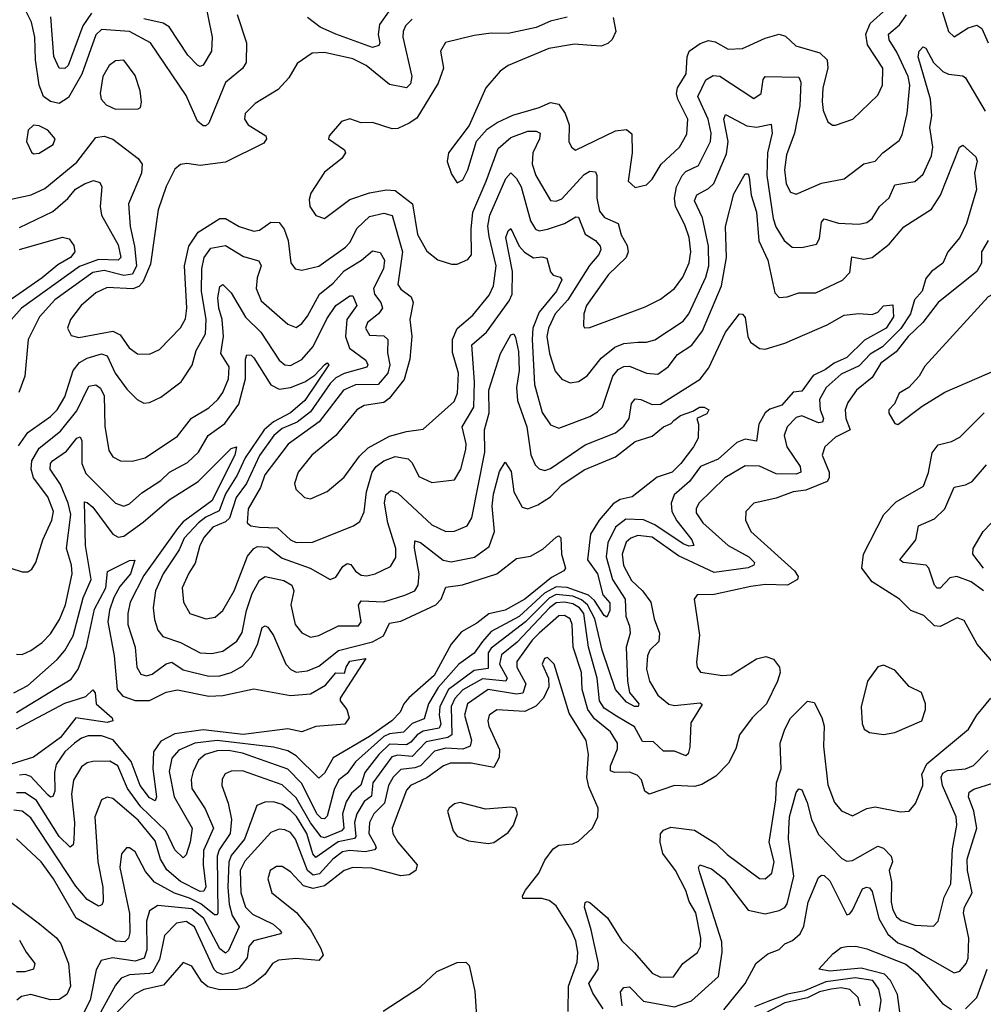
# Model space of a CAD drawing. Extents: x 1552294 to 1694791, y 811929 to 917222.
# Tile 266 of 643: x 1580386 to 1583798, y 898661 to 902147. Entities that reach past the tile are written whole.
import ezdxf

# ---------------------------------------------------------------- set-up
doc = ezdxf.new("R2010")
doc.units = 0

msp = doc.modelspace()

# ---------------------------------------------------------------- linework, layer by layer
at = {"layer": '0CON10XD'}
for points in [[(1581036.7, 902236.7), (1581067.5, 902085), (1581065.3, 902035), (1581035, 901985.6), (1581025, 901981.4), (1581015.5, 901985.5), (1580981.5, 902021.5), (1580915, 902121.5), (1580894.3, 902134.3), (1580825, 902150.1)], [(1581155.6, 902165), (1581188.8, 902065), (1581187.3, 901995), (1581175, 901973.3), (1581115, 901923.8), (1581055, 901780.8), (1581045, 901770.6), (1581035, 901770.5), (1581015, 901786.9), (1580975, 901878.5), (1580848.9, 902065), (1580775, 902104.4), (1580675, 902112.2), (1580655, 902093.5), (1580606.3, 901953.7), (1580558.9, 901871.1), (1580525, 901850.2), (1580495, 901856.8), (1580470, 901875), (1580454.8, 901914.8), (1580442.2, 902005), (1580439.7, 902085), (1580428, 902138), (1580407.7, 902177.7)], [(1580640.1, 902169.9), (1580609.7, 902125), (1580556.8, 901985), (1580545, 901973.8), (1580525, 901974.5), (1580506.9, 902016.9), (1580496.3, 902156.3)], [(1581692.1, 902175), (1581660.1, 902129.9), (1581655, 902094.3), (1581661.2, 902065), (1581657.7, 902055), (1581635, 902048.4), (1581505, 902096), (1581449.8, 902119.8), (1581405.3, 902155)], [(1582487.7, 902155), (1582496.2, 902105), (1582483.9, 902076.1), (1582468, 902062), (1582445, 902053.2), (1582394, 902056), (1582349.9, 902060.1), (1582259.2, 902045), (1582115.8, 901985), (1582086.7, 901965), (1582036.9, 901905), (1581977.4, 901772.6), (1581904.3, 901675), (1581900, 901645), (1581915, 901600), (1581935, 901568.8), (1581955, 901579.2), (1581972.5, 901615), (1582003.1, 901716.9), (1582041.3, 901758.7), (1582077, 901783), (1582131.8, 901808.2), (1582225, 901835.3), (1582265, 901853.4), (1582295, 901847.1), (1582317.7, 901815), (1582331.1, 901775), (1582330.6, 901715), (1582340, 901695), (1582354.5, 901684.5), (1582495, 901753.6), (1582535, 901757.9), (1582553, 901743), (1582554.6, 901675), (1582540, 901575), (1582565, 901553.1), (1582605, 901561.9), (1582625, 901581.9), (1582657.7, 901635), (1582722, 901695), (1582748.6, 901741.4), (1582751.9, 901795), (1582716.3, 901865), (1582712, 901885), (1582715.2, 901905), (1582746, 901955), (1582749.5, 902015), (1582756.5, 902035), (1582795, 902062.6), (1582825, 902073.1), (1582848.8, 902068.8), (1582895, 902042.4), (1582945, 902044.5), (1583025, 902081.2), (1583075, 902095.3), (1583098.1, 902088.1), (1583134.1, 902054.1), (1583219.2, 902029.2), (1583244.6, 902005), (1583247.4, 901975), (1583230, 901905), (1583227.3, 901857.3), (1583230.4, 901825), (1583247.5, 901785), (1583263.5, 901773.5), (1583275, 901773.3), (1583335.9, 901794.1), (1583425, 901879.4), (1583441.5, 901915), (1583441.8, 901975), (1583388, 902058), (1583381.7, 902095), (1583397.3, 902132.7), (1583454.7, 902185)], [(1582600.6, 901130.6), (1582655, 901157.3), (1582705, 901195.3), (1582733.9, 901235), (1582755.9, 901285.9), (1582762.2, 901325), (1582756.7, 901375), (1582740.8, 901420.8), (1582707.6, 901485), (1582704.9, 901515), (1582711.7, 901555), (1582731.3, 901595), (1582745, 901609.6), (1582789.7, 901630.3), (1582832.1, 901715), (1582833.9, 901745), (1582823.7, 901795), (1582786.6, 901875), (1582816, 901934), (1582840.9, 901949.1), (1582865, 901946.5), (1582985, 901867.1), (1583010.9, 901885), (1583018, 901935), (1583025, 901945.4), (1583145, 901942.9), (1583151.5, 901925), (1583147.8, 901842.2), (1583129.1, 901745), (1583101.2, 901668.8), (1583093.7, 901615), (1583100, 901565), (1583115, 901536.4), (1583135, 901528.5), (1583225, 901568), (1583305, 901583.1), (1583375, 901636.5), (1583415, 901645.7), (1583442.5, 901675), (1583500.5, 901719.5), (1583510.6, 901739.4), (1583528.5, 901815), (1583538.4, 901915), (1583532.3, 901945), (1583492, 902032), (1583465.2, 902075), (1583462.5, 902095), (1583501.6, 902128.4), (1583525.8, 902164.2)], [(1583646, 902196), (1583675.3, 902105.3), (1583695, 902085.5), (1583745, 902118.1), (1583775, 902126.9), (1583792.5, 902115), (1583814.7, 902065)], [(1581775, 902148.1), (1581752.4, 902125), (1581743.2, 902105), (1581743, 902085), (1581774.6, 901945), (1581770, 901920), (1581755, 901905.5), (1581695, 901916.9), (1581612.7, 901985), (1581565, 902008.5), (1581465, 902030.6), (1581421.5, 902028.5), (1581368.2, 901991.8), (1581338.8, 901941.2), (1581300.9, 901899.1), (1581220.1, 901849.9), (1581183.6, 901815), (1581181.5, 901795), (1581194.5, 901775), (1581257.8, 901735), (1581260, 901725), (1581250.7, 901709.3), (1581115, 901642.1), (1581025, 901630.6), (1580977.4, 901637.4), (1580955, 901634.4), (1580935, 901617.5), (1580905, 901555.6), (1580876.4, 901473.6), (1580848.4, 901281.6), (1580822.2, 901217.8), (1580808, 901202), (1580786.2, 901193.8), (1580695, 901198.4), (1580655, 901179.5), (1580603.2, 901135), (1580565.5, 901085), (1580554.5, 901055), (1580568.2, 901028.2), (1580595, 901021.8), (1580715, 901044.4), (1580741.4, 901031.4), (1580772.9, 900985), (1580803.2, 900963.2), (1580845, 900962.5), (1580881.2, 900978.8), (1580955, 901055.5), (1580972.7, 901087.3), (1580977.9, 901125), (1580969.5, 901275), (1580984.9, 901345.1), (1581017.4, 901395), (1581095, 901443), (1581115, 901442.9), (1581163.3, 901415), (1581215, 901398.2), (1581235, 901401.8), (1581275, 901430.3), (1581305, 901428.1), (1581322.2, 901405), (1581336.5, 901365), (1581345.4, 901285.4), (1581361.2, 901265), (1581385, 901260), (1581445, 901273.7), (1581539.1, 901340.9), (1581555, 901358.2), (1581581.1, 901408.9), (1581625, 901449.4), (1581675, 901462.1), (1581705, 901453.2), (1581741.1, 901325), (1581725, 901208.8), (1581735, 901192.9), (1581771.5, 901165), (1581779.3, 901145), (1581767.6, 901085), (1581774.1, 901025), (1581766.7, 900945), (1581747.3, 900872.7), (1581694.5, 900805.5), (1581675, 900791.4), (1581605, 900780.3), (1581579.1, 900765), (1581505.5, 900675), (1581420, 900605), (1581371.5, 900545), (1581358.9, 900505), (1581363.1, 900485), (1581394.6, 900454.6), (1581415, 900450.6), (1581475, 900476.5), (1581535, 900526.5), (1581588.8, 900601.2), (1581619.5, 900630.5), (1581695, 900672.2), (1581755, 900689.1), (1581815, 900697.5), (1581924.8, 900795.2), (1581936.3, 900825), (1581939.3, 900895), (1581917.9, 900967.9), (1581917.8, 901015), (1581935, 901053.4), (1581989.8, 901100.2), (1582048.1, 901171.9), (1582064, 901205), (1582072.9, 901275), (1582048.6, 901378.6), (1582044, 901416), (1582050, 901455), (1582107.3, 901585), (1582125, 901604.6), (1582145, 901584.7), (1582161.9, 901555), (1582195, 901434.4), (1582212.1, 901405), (1582225, 901399.5), (1582254.7, 901404.7), (1582314.9, 901425.1), (1582355, 901449.1), (1582365, 901448.1), (1582387.8, 901387.8), (1582425.2, 901365.2), (1582440.8, 901345), (1582443.5, 901333.5), (1582436.8, 901315), (1582403, 901277), (1582327.1, 901155), (1582282.1, 901105), (1582258.6, 901055), (1582252.9, 901025), (1582262, 900965), (1582282.3, 900902.3), (1582305, 900874.6), (1582335, 900861.1), (1582365, 900865.9), (1582395, 900885.3), (1582445, 900948.7), (1582492.9, 900987.1), (1582525, 901000.4), (1582574.4, 901005.6)], [(1582324, 902156), (1582265, 902142), (1582215, 902119.6), (1582115, 902097.8), (1582055, 902098.8), (1581995, 902091.1), (1581893.6, 902066.4), (1581876.2, 902035), (1581886.2, 901975), (1581868.2, 901921.8), (1581792.5, 901797.5), (1581765, 901780.5), (1581725, 901761.6), (1581705, 901760), (1581635, 901782.9), (1581595, 901781.2), (1581555, 901796.2), (1581525, 901786.2), (1581481.2, 901735), (1581478.8, 901725), (1581535.8, 901685.8), (1581540, 901675), (1581526.7, 901655), (1581465, 901606.7), (1581417, 901533), (1581410.3, 901509.7), (1581413.1, 901485), (1581435, 901454), (1581465, 901442.5), (1581555, 901510.6), (1581625, 901533.2), (1581685, 901544.3), (1581715, 901542.2), (1581777.2, 901495), (1581795, 901385.8), (1581827.3, 901327.2), (1581866.7, 901296.7), (1581915, 901281.1), (1581935, 901281.1), (1581972.2, 901297.8), (1581985.2, 901314.7), (1581984, 901405), (1581990.8, 901465), (1582037.6, 901575), (1582079.7, 901690.3), (1582125, 901729.7), (1582185, 901752.2), (1582215, 901752.5), (1582228.9, 901745), (1582226.2, 901725), (1582202.7, 901675), (1582201, 901635), (1582213.3, 901595), (1582265, 901506.1), (1582285, 901503.8), (1582305, 901512.1), (1582385, 901598.3), (1582405, 901610.5), (1582425, 901608.6), (1582429.7, 901595), (1582429.7, 901515), (1582439.2, 901469.2), (1582456.4, 901446.4), (1582504.7, 901424.7), (1582515.8, 901385), (1582537, 901347), (1582540.2, 901325), (1582533.7, 901305), (1582470.3, 901245), (1582392.5, 901135), (1582382.9, 901105), (1582382.5, 901062.5), (1582385.9, 901055.9), (1582405, 901056.7), (1582600.6, 901130.6)], [(1582574.4, 901005.6), (1582605, 901004.7), (1582635, 901013.7), (1582735, 901079.7), (1582755.2, 901105), (1582815.1, 901234.9), (1582826, 901275), (1582824.9, 901345), (1582803.1, 901445), (1582774.8, 901505.2), (1582783.8, 901526.2), (1582825, 901548.6), (1582843.4, 901566.5), (1582888.5, 901671.5), (1582894.3, 901715.7), (1582879, 901795), (1582885, 901810.9), (1582960.8, 901770.8), (1582995, 901766.6), (1583046.3, 901776.3), (1583050.3, 901745), (1583034.1, 901675.9), (1583031.6, 901595), (1583053.4, 901443.4), (1583063.3, 901413.3), (1583092.7, 901365), (1583121.2, 901341.2), (1583155, 901340), (1583207.7, 901352.3), (1583217.5, 901372.5), (1583225, 901430), (1583235, 901442.1), (1583285, 901426.2), (1583357.5, 901422.5), (1583385, 901428.2), (1583405, 901442.5), (1583430.3, 901485), (1583465, 901516.1), (1583485, 901561.6), (1583555, 901574.1), (1583585, 901599.5), (1583614.8, 901665), (1583619, 901695), (1583609.1, 901765), (1583616.2, 901806.2), (1583611.1, 901865), (1583567.4, 902015), (1583570.8, 902035), (1583585, 902050.6), (1583595, 902045.6), (1583621.8, 901995), (1583655, 901963.6), (1583675, 901953.6), (1583725, 901947.9), (1583735, 901940.5), (1583805, 901822.3)], [(1580725, 901830.4), (1580805, 901831.2), (1580813.8, 901836.2), (1580817.5, 901855), (1580812.5, 901895), (1580795, 901949.2), (1580755, 902003.1), (1580725, 902001.5), (1580702.2, 901985), (1580680.4, 901945), (1580670.9, 901885), (1580674.4, 901865), (1580691.4, 901845), (1580725, 901830.4)], [(1580435, 901671.9), (1580455, 901674.4), (1580504.4, 901705), (1580511.5, 901725), (1580485.5, 901755), (1580455, 901771.4), (1580435, 901773.8), (1580416.1, 901755), (1580410, 901715), (1580427.2, 901677.2), (1580435, 901671.9)], [(1580355, 901511.5), (1580426.2, 901526.2), (1580475, 901549.4), (1580587.5, 901642.5), (1580655, 901729.4), (1580685, 901734.4), (1580715, 901724), (1580805.4, 901655), (1580820, 901635), (1580816.9, 901603.1), (1580771.6, 901495), (1580776.8, 901415), (1580792.2, 901345), (1580799.4, 901275), (1580784.7, 901245.3), (1580755, 901240.5), (1580685, 901259.3), (1580645, 901251.1), (1580510.4, 901155), (1580456.2, 901095), (1580415.8, 901015), (1580404.4, 900885), (1580383.1, 900826.9)], [(1580381.4, 900638.6), (1580415, 900685.3), (1580495, 900741.4), (1580518.4, 900765), (1580545, 900811.8), (1580575.6, 900905), (1580597.4, 900932.6), (1580625, 900948.2), (1580675, 900964.3), (1580695, 900957.1), (1580724.4, 900895), (1580765, 900839.1), (1580801.9, 900801.9), (1580825, 900788.9), (1580845, 900791.5), (1580885, 900810), (1580957.5, 900865), (1580996.4, 900923.6), (1581010.7, 900975), (1581043.7, 901035), (1581045.7, 901085), (1581029.7, 901185), (1581030.4, 901265), (1581038.5, 901305), (1581062.7, 901337.3), (1581115, 901347.8), (1581178.8, 901308.8), (1581232.9, 901292.9), (1581241.3, 901275), (1581227, 901233), (1581222.9, 901195), (1581241, 901151), (1581335, 901068.2), (1581365, 901057.1), (1581385, 901070.8), (1581405, 901096.8), (1581447.3, 901175), (1581496.1, 901213.9), (1581535, 901258), (1581596.6, 901295), (1581635, 901328), (1581662.4, 901322.4), (1581677.1, 901295), (1581674.1, 901265), (1581639, 901195), (1581641.6, 901175), (1581664, 901145), (1581670.7, 901125), (1581656.9, 901105), (1581616.9, 901075), (1581610, 901055), (1581625, 901030.3), (1581675, 901027.2), (1581689.7, 901015), (1581687.8, 900967.8), (1581696.8, 900925), (1581689.7, 900895), (1581655, 900854.9), (1581575, 900854.2), (1581532.5, 900835), (1581446.5, 900723.5), (1581336.3, 900643.7), (1581254.4, 900535), (1581239, 900491), (1581194.8, 900415), (1581191.5, 900365), (1581203.8, 900355), (1581235, 900349.5), (1581298.2, 900348.2), (1581345, 900305.8), (1581365, 900295.2), (1581422.9, 900297.1), (1581568, 900355), (1581590.1, 900369.9), (1581605.6, 900404.4), (1581613.5, 900475), (1581634.1, 900545), (1581648.6, 900565), (1581675, 900585.2), (1581715, 900600), (1581761.5, 900591.5), (1581775, 900577.5), (1581799.2, 900529.2), (1581845, 900507.9), (1581925, 900518.1), (1581948.1, 900555), (1581965.2, 900625), (1581966.8, 900645), (1581952.4, 900705), (1581993.5, 900775), (1581995.7, 900865), (1581986.6, 900995), (1582039.2, 901040.8), (1582119.2, 901150.8), (1582129.8, 901175), (1582130.5, 901255), (1582106.8, 901375), (1582115, 901398.9), (1582125, 901406.9), (1582154.3, 901345), (1582173.1, 901323.1), (1582205, 901303), (1582235, 901307.4), (1582252.4, 901302.4), (1582265, 901254.4), (1582275, 901242.5), (1582300, 901235), (1582305.3, 901225.3), (1582287, 901185), (1582225, 901111.1), (1582203.2, 901055), (1582199.9, 901015), (1582208.5, 900855), (1582235.5, 900755.5), (1582265, 900712.5), (1582295, 900700.6), (1582405, 900741.8), (1582432, 900758), (1582450, 900775), (1582486.7, 900885), (1582505, 900908.6), (1582525, 900919.3), (1582545, 900920.5), (1582605, 900895.8), (1582645, 900891.3), (1582682.2, 900917.8), (1582715, 900961.8), (1582765.6, 900994.4), (1582804, 901045), (1582870.7, 901205), (1582889.2, 901305), (1582884.8, 901415), (1582915, 901530.6), (1582955, 901600.6), (1582965, 901600.8), (1582968.9, 901588.9), (1582975.8, 901525.8), (1582995.1, 901465), (1583003.3, 901363.3), (1583034.8, 901295), (1583059.5, 901179.5), (1583075, 901163.1), (1583103.9, 901166.1), (1583145, 901180), (1583205, 901179.3), (1583299.5, 901225), (1583325, 901251.4), (1583332.3, 901307.7), (1583375, 901298.9), (1583405, 901305.3), (1583465, 901351.6), (1583516.7, 901413.3), (1583614, 901476), (1583646.2, 901525), (1583714.2, 901695.8), (1583725, 901702.9), (1583771.1, 901661.1), (1583776.1, 901646.1), (1583767.1, 901605), (1583773.5, 901545), (1583738.8, 901425), (1583715, 901376.1), (1583672.5, 901325), (1583655.3, 901284.7), (1583615, 901255.3), (1583595, 901230.9), (1583581.5, 901185), (1583554.9, 901155), (1583540, 901105), (1583506.1, 901053.9), (1583441.2, 900988.8), (1583397.8, 900962.2), (1583358.6, 900921.4), (1583295, 900892.2), (1583241, 900845), (1583218.4, 900801.6), (1583220.9, 900765), (1583232.3, 900735), (1583228.2, 900721.8), (1583215, 900720), (1583155, 900744.7), (1583135, 900737.8), (1583103.9, 900705), (1583093.4, 900675), (1583102.2, 900635), (1583149.7, 900565), (1583151.5, 900545), (1583135, 900537.8), (1583065, 900539.1), (1583005, 900566.5), (1582955, 900567.4), (1582882.9, 900525), (1582790.7, 900435), (1582780.8, 900415), (1582781, 900401), (1582804.8, 900365), (1582894.7, 900284.7), (1582967.3, 900245), (1582987.3, 900225), (1582985.5, 900215), (1582965, 900206.5), (1582845, 900189.2), (1582719.1, 900249.1), (1582625, 900315.1), (1582575, 900320), (1582549.4, 900310.6), (1582533.6, 900296.4), (1582519.5, 900255), (1582524.2, 900214.2), (1582551.7, 900161.7), (1582591.2, 900125), (1582620.4, 900085), (1582632.2, 900025), (1582651.4, 899975), (1582649.3, 899945), (1582616.9, 899915), (1582608.4, 899895), (1582605, 899847.5), (1582616.2, 899805), (1582645.7, 899755), (1582685, 899723.4), (1582705, 899718.7), (1582795, 899728.2), (1582802, 899722), (1582762.3, 899657.7), (1582758.3, 899571.7), (1582752.5, 899547.5), (1582745, 899540.5), (1582705, 899556.8), (1582665, 899557.5), (1582630.5, 899590.5), (1582591.5, 899591.5), (1582563, 899643), (1582499.1, 899680.9), (1582455, 899709.3), (1582438.4, 899735), (1582431, 899815), (1582399.7, 899925), (1582383, 900045), (1582367.9, 900065), (1582345, 900078.3), (1582315, 900085.1), (1582285, 900082.5), (1582262, 900065), (1582147.3, 899942.7), (1582092.4, 899897.6), (1582085.3, 899865), (1582111.5, 899815), (1582106.9, 899805), (1582025, 899813.1), (1581955, 899774.1), (1581926.7, 899743.3), (1581914, 899715), (1581915.5, 899614.5), (1581901.5, 899605), (1581825, 899590), (1581775, 899537.8), (1581725, 899543.2), (1581703.1, 899536.9), (1581636.2, 899445), (1581632, 899398), (1581605, 899379), (1581580, 899335), (1581571.3, 899305), (1581575.9, 899255), (1581571.7, 899248.3), (1581513.4, 899236.6), (1581435, 899180.9), (1581423.4, 899193.4), (1581402.2, 899265), (1581365.8, 899325.8), (1581345, 899347.2), (1581315, 899367.9), (1581285, 899377.7), (1581253.7, 899376.3), (1581225.6, 899364.4), (1581181.7, 899245), (1581135, 899188.1), (1581125.8, 899164.2), (1581122.4, 899075), (1581128.1, 899015), (1581137.6, 898975), (1581162.5, 898935), (1581125, 898850.8), (1581115, 898841.6), (1581095, 898856.8), (1581037.4, 898965), (1580995, 898998.4), (1580875, 899010.4), (1580845, 898991.8), (1580834.8, 898954.8)], [(1580385, 901410.6), (1580502.9, 901467.1), (1580556.2, 901513.8), (1580583.8, 901546.2), (1580615, 901565.2), (1580647.1, 901577.1), (1580670, 901570), (1580676.9, 901555), (1580671, 901485), (1580675.2, 901455.2), (1580735, 901349.6), (1580744.3, 901305), (1580735, 901294.8), (1580665, 901298), (1580597.3, 901272.7), (1580392.6, 901125), (1580329.7, 901055)], [(1580385, 901333.1), (1580537.3, 901377.3), (1580561.4, 901371.4), (1580577, 901347), (1580580.5, 901325), (1580565.7, 901305), (1580520.7, 901279.3), (1580465, 901233.1), (1580223.7, 901065)], [(1583815, 901365.5), (1583791.8, 901325), (1583791.8, 901285), (1583774.7, 901255), (1583638.4, 901145), (1583584.1, 901075), (1583531.7, 901025), (1583489.2, 900970.8), (1583435, 900930.3), (1583405, 900880.4), (1583348.5, 900835), (1583318.3, 900791.7), (1583308.4, 900765), (1583310.9, 900735), (1583326.6, 900695), (1583275, 900668.4), (1583236.5, 900635), (1583227.5, 900605), (1583252.4, 900545), (1583252.7, 900525), (1583245, 900511.4), (1583169.1, 900480.9), (1583125, 900474.7), (1583065, 900452.5), (1582985, 900435.6), (1582957.5, 900405), (1582955.8, 900375), (1582974.4, 900335), (1583129.3, 900195), (1583142.2, 900175), (1583139.6, 900165), (1583105, 900144.7), (1583025, 900146.8), (1582975, 900140.3), (1582845, 900112.1), (1582785, 900110.8), (1582774.4, 900095.6), (1582792.7, 899967.3), (1582782.1, 899872.1), (1582784.5, 899854.5), (1582796.6, 899836.6), (1582875, 899825.4), (1582905, 899827.7), (1582995, 899884.5), (1583028.1, 899891.9), (1583055, 899882.5), (1583075.8, 899855), (1583078.1, 899835), (1583068.9, 899805), (1583030.6, 899725), (1582980, 899675), (1582934.2, 899615), (1582921.4, 899565), (1582895.7, 899514.3), (1582851.2, 899468.8), (1582801.4, 899438.6), (1582775, 899431.8), (1582705, 899435.9), (1582614.7, 899404.7), (1582598.9, 899415), (1582587.3, 899455), (1582572.5, 899472.5), (1582545, 899482.2), (1582492, 899482), (1582477.8, 899487.8), (1582477.6, 899505), (1582502.5, 899565), (1582503.2, 899585), (1582478.4, 899625), (1582421.7, 899671.7), (1582397.2, 899705), (1582377.9, 899775), (1582375.1, 899835), (1582345.7, 899925), (1582342.3, 900005), (1582335.3, 900025), (1582315, 900036.9), (1582295, 900035.6), (1582225.4, 899974.6), (1582200.1, 899949.9), (1582146.1, 899875), (1582146.7, 899855), (1582177.6, 899795), (1582167.1, 899762.9), (1582145, 899758.8), (1582045, 899775.7), (1581971.8, 899725), (1581961.4, 899685), (1581985.7, 899595.7), (1581980.7, 899575), (1581955.3, 899564.7), (1581895, 899567.5), (1581855, 899557.1), (1581804.5, 899505.5), (1581785, 899497.6), (1581735, 899491.9), (1581708.7, 899465), (1581691.9, 899435), (1581677.6, 899372.4), (1581639.5, 899335), (1581624.9, 899305), (1581622.1, 899265), (1581644.3, 899225), (1581647.5, 899215), (1581642, 899208), (1581609, 899201), (1581555, 899205.1), (1581529.4, 899200.6), (1581495, 899174.2), (1581447.7, 899122.3), (1581425, 899117.9), (1581404.7, 899135), (1581362.2, 899245), (1581345, 899269.2), (1581325, 899278.4), (1581305, 899280.5), (1581275, 899269.2), (1581182.5, 899167.5), (1581166.9, 899135), (1581169.1, 899055), (1581185, 899004.7), (1581209.8, 898979.8), (1581283.8, 898945), (1581305.4, 898925), (1581312.5, 898915), (1581309.4, 898910.6), (1581214.1, 898885), (1581197.5, 898865), (1581190.7, 898825), (1581161.9, 898788.1), (1581136.5, 898773.5), (1581105, 898766.4), (1581085, 898773.2), (1581074.3, 898784.3), (1581005, 898935.2), (1580975, 898954), (1580941.5, 898948.5), (1580898.4, 898905), (1580880.9, 898819.1), (1580856.6, 898775), (1580845, 898769.5), (1580774.6, 898765.4), (1580745, 898753.1), (1580725, 898728.5), (1580645.7, 898585)], [(1583495, 900713.8), (1583581.5, 900778.5), (1583662.3, 900827.7), (1583855, 900912.3), (1583953.1, 900975), (1583998.2, 901015), (1584032.7, 901065), (1584054.5, 901135), (1584054.3, 901175), (1584026.7, 901225), (1584038.3, 901261.7), (1584038.3, 901308.3), (1584025, 901306.7), (1583963.3, 901245), (1583815, 901165.4), (1583590.4, 900919.6), (1583570.6, 900885), (1583534.3, 900845), (1583500, 900825), (1583483.8, 900786.2), (1583464, 900765), (1583463.3, 900753.3), (1583485, 900717.5), (1583495, 900713.8)], [(1580309.4, 900219.4), (1580395, 900192.2), (1580415, 900191.4), (1580428.8, 900201.2), (1580442.7, 900225), (1580467.1, 900305), (1580500, 900375), (1580505.6, 900405), (1580485, 900458), (1580434.6, 900524.6), (1580426.5, 900555), (1580428.6, 900585), (1580455, 900629.3), (1580529.9, 900690.1), (1580588.6, 900761.4), (1580631, 900849), (1580655, 900853.6), (1580672.1, 900842.1), (1580684.8, 900814.8), (1580687.3, 900707.3), (1580701.9, 900621.9), (1580715, 900599.2), (1580742.5, 900585), (1580783.6, 900583.6), (1580830, 900595), (1580945, 900672.7), (1580993.6, 900736.4), (1581055, 900772.8), (1581087.4, 900802.6), (1581105, 900826.4), (1581125.2, 900875), (1581127.8, 900917.8), (1581098.5, 900965), (1581106.9, 901025), (1581103.2, 901085), (1581090.7, 901125), (1581087.9, 901162.1), (1581095, 901202.5), (1581105, 901209.1), (1581135, 901179.6), (1581185, 901093.1), (1581240, 901040), (1581305, 900941.3), (1581325, 900924.7), (1581345, 900922.4), (1581385, 900944.2), (1581425, 900989.7), (1581472.9, 901087.1), (1581505.1, 901134.9), (1581555, 901168.5), (1581565, 901168.5), (1581580, 901135), (1581544.3, 901085), (1581538.9, 901025), (1581553.2, 900983.2), (1581611.5, 900941.5), (1581618.4, 900925), (1581615, 900916.9), (1581535, 900894), (1581505, 900878.3), (1581485, 900859), (1581415, 900758.7), (1581368.2, 900721.8), (1581315, 900699.4), (1581285.8, 900675), (1581235, 900604.3), (1581189.1, 900505), (1581152.1, 900455), (1581128.4, 900381.6), (1581115, 900369.1), (1581069.9, 900350.1), (1581039, 900315), (1581024, 900285), (1581007.6, 900222.4), (1580985, 900186.9), (1580960.7, 900135), (1580965.4, 900085), (1580988.6, 900045), (1581045, 900025.4), (1581078.1, 900031.9), (1581105.3, 900055), (1581145, 900124.5), (1581192.5, 900247.5), (1581214.8, 900275), (1581228.2, 900281.8), (1581265, 900279.3), (1581315, 900240.3), (1581414.5, 900205), (1581485, 900164.4), (1581505, 900173.1), (1581529.6, 900210.4), (1581545, 900222), (1581558.1, 900218.1), (1581575, 900194.6), (1581595, 900179.7), (1581615, 900177.8), (1581644.2, 900185), (1581698.9, 900211.1), (1581717.4, 900242.6), (1581717.3, 900275), (1581688.8, 900365), (1581677.4, 900435), (1581682.3, 900465), (1581700.3, 900479.7), (1581725, 900470.7), (1581845, 900358.6), (1581895, 900334.7), (1581925, 900335.4), (1581970, 900355), (1581987, 900383), (1582033.4, 900615), (1582032.2, 900695), (1582047.8, 900755), (1582047.3, 900835), (1582087.8, 900965), (1582125, 901031.5), (1582135, 901034.3), (1582141.3, 901021.3), (1582152, 900972), (1582154.9, 900905), (1582144.8, 900845), (1582149, 900799), (1582181.4, 900705), (1582195.8, 900605.8), (1582211.3, 900571.3), (1582225, 900556.2), (1582245, 900550.9), (1582265, 900557.4), (1582388, 900642), (1582495, 900684), (1582525, 900707.6), (1582543.9, 900735), (1582552.1, 900787.9), (1582565, 900804.5), (1582585, 900802.1), (1582625, 900784.3), (1582655, 900786.1), (1582795.9, 900874.1), (1582825.9, 900914.1), (1582885, 901040), (1582935, 901105.7), (1582945, 901104.2), (1582955, 901092), (1582963.6, 901025), (1582973.9, 901005), (1583005, 900982.7), (1583025, 900980), (1583095, 901001.3), (1583245, 901066.8), (1583305, 901101.1), (1583357, 901107), (1583405, 901103.1), (1583425, 901111.4), (1583445, 901133.5), (1583477.5, 901137.5), (1583480.4, 901095), (1583453.9, 901055), (1583377.8, 901012.2), (1583315, 900950.7), (1583269.4, 900930.6), (1583238.7, 900908.7), (1583195, 900886.6), (1583155, 900831.8), (1583125, 900828.4), (1583085, 900781.7), (1583042.6, 900767.4), (1583025.8, 900755), (1583002.9, 900715), (1582995.3, 900654.7), (1582955, 900661.3), (1582925, 900649.4), (1582859.5, 900590.5), (1582797, 900565), (1582757.7, 900512.3), (1582703.8, 900465), (1582693, 900435), (1582695.6, 900405), (1582712.5, 900372.5), (1582766.4, 900305), (1582772.5, 900285), (1582755, 900283.3), (1582735, 900291.5), (1582635, 900358.8), (1582595, 900376.6), (1582532.1, 900377.9), (1582495, 900350), (1582468.3, 900295), (1582462.7, 900245), (1582484.5, 900165), (1582530, 900095), (1582531.7, 900035), (1582545, 899999.2), (1582547.2, 899975), (1582533.5, 899925), (1582537.7, 899805), (1582545.3, 899765), (1582577.7, 899725), (1582575.7, 899715), (1582562.5, 899715), (1582535, 899730), (1582495.8, 899775), (1582448.6, 899915), (1582422, 900025), (1582395.9, 900075), (1582375, 900092.8), (1582345, 900105.2), (1582285, 900111.5), (1582260.9, 900099.1), (1582177.1, 900015), (1582055, 899921.5), (1582044.4, 899905), (1582045, 899850), (1581995, 899842.3), (1581904, 899775), (1581873, 899715), (1581870.7, 899685), (1581877.1, 899652.9), (1581871.2, 899638.8), (1581815, 899628.4), (1581792.9, 899615), (1581770.9, 899589.1), (1581755, 899580), (1581695, 899581.5), (1581657.2, 899545), (1581608.5, 899481.5), (1581593.5, 899436.5), (1581561.3, 899408.7), (1581541.8, 899378.2), (1581528.9, 899335), (1581533.2, 899285), (1581524.8, 899275), (1581465, 899249.9), (1581453.5, 899253.5), (1581415, 899303.8), (1581365, 899391.5), (1581315, 899437.3), (1581175, 899487), (1581135, 899486.6), (1581113.6, 899476.4), (1581102.2, 899457.8), (1581101.9, 899435), (1581123.4, 899373.4), (1581135.6, 899315), (1581131, 899265), (1581092.2, 899207.8), (1581084.6, 899185), (1581087, 898983), (1581085, 898977.5), (1581075, 898977.3), (1581026.6, 899016.6), (1580987.1, 899037.1), (1580934.2, 899054.2), (1580863.4, 899093.4), (1580831.5, 899131.5), (1580795, 899200.6), (1580775, 899214.4), (1580763.8, 899215), (1580746.6, 899193.4), (1580740.4, 899145), (1580775, 898982), (1580776.1, 898913.9), (1580771.1, 898895), (1580758.4, 898881.6), (1580725.8, 898884.2), (1580585.6, 898965.6), (1580505.1, 899105), (1580461.7, 899165), (1580375, 899246.9)], [(1580375, 899900), (1580395, 899899.6), (1580425, 899913.2), (1580465, 899941.8), (1580495, 899972.5), (1580526.9, 900023.1), (1580548, 900075), (1580571.5, 900185), (1580569.3, 900215), (1580551, 900275), (1580567.1, 900395), (1580557.6, 900435), (1580530.6, 900500.6), (1580493.7, 900555), (1580494.8, 900575), (1580502, 900585), (1580551.2, 900618.8), (1580587.5, 900665), (1580599.5, 900669.5), (1580605.7, 900655.7), (1580606, 900575), (1580619.9, 900539.9), (1580725, 900434.7), (1580755, 900424.2), (1580775, 900433.2), (1580818.7, 900471.3), (1580885, 900514.7), (1580916.7, 900545), (1580980.5, 900579.5), (1581019.2, 900615), (1581052.8, 900675), (1581112.7, 900717.3), (1581162.2, 900785), (1581185.1, 900875), (1581184.8, 900945.2), (1581190.1, 900959.9), (1581205, 900959.1), (1581215, 900949.1), (1581275, 900853.5), (1581305, 900839), (1581345, 900844.1), (1581395.7, 900864.3), (1581431.3, 900888.7), (1581465, 900924.3), (1581475, 900931.4), (1581480.6, 900925), (1581395, 900798.2), (1581345.2, 900754.8), (1581285, 900723.4), (1581251.5, 900695), (1581183.9, 900595), (1581156, 900534), (1581115, 900467.9), (1581091.9, 900408.1), (1581045, 900385.6), (1581018.9, 900365), (1580968.7, 900311.3), (1580950.3, 900269.7), (1580893.3, 900185), (1580866.9, 900125), (1580858.1, 900065), (1580862.6, 900022.6), (1580874.7, 899985), (1580892.7, 899962.7), (1580955, 899941.2), (1581025, 899904.8), (1581065, 899903), (1581105, 899911.2), (1581155, 899946.7), (1581173.3, 899976.7), (1581189, 900055), (1581209.5, 900115), (1581235, 900162.3), (1581255, 900175.3), (1581321, 900161), (1581348.9, 900145), (1581356.8, 900125), (1581345.4, 900075), (1581361.6, 900005), (1581385, 899976.2), (1581415, 899961.1), (1581445, 899966.6), (1581515, 900000.8), (1581585, 900000.6), (1581594.4, 900015), (1581585.8, 900074.2), (1581595, 900089.1), (1581675, 900085.2), (1581749.1, 900109.1), (1581785.2, 900124.8), (1581797, 900145), (1581799.8, 900185), (1581783.7, 900276.3), (1581785, 900301.4), (1581805, 900296.1), (1581885, 900233.8), (1581913.1, 900226.9), (1581996.6, 900243.4), (1582048.5, 900281.5), (1582067.6, 900335), (1582058.8, 900425), (1582063.5, 900466.5), (1582085, 900547.5), (1582105, 900580), (1582126.7, 900546.7), (1582136.1, 900475), (1582165, 900420.8), (1582185, 900415.3), (1582220.8, 900429.2), (1582265, 900458), (1582305, 900499.5), (1582385, 900553), (1582495, 900598.8), (1582565, 900653.1), (1582625, 900672.1), (1582665, 900705.6), (1582692.9, 900717.1), (1582702.6, 900727.4), (1582725.5, 900745), (1582769.6, 900760.4), (1582792.5, 900775), (1582810, 900775), (1582825.6, 900765), (1582818.6, 900751.4), (1582783.3, 900735), (1582790, 900715), (1582788, 900665), (1582772, 900635), (1582726.5, 900575), (1582695.7, 900545), (1582642.6, 900527.4), (1582555, 900457.8), (1582512.4, 900447.6), (1582487.2, 900432.8), (1582437.5, 900375), (1582407, 900325), (1582396.6, 900235), (1582432, 900185), (1582450.9, 900110.9), (1582475, 900082.2), (1582475.1, 900055), (1582465, 900031.9), (1582455, 900037.5), (1582420.8, 900090.8), (1582399.5, 900109.5), (1582325, 900136.6), (1582285, 900139), (1582243.7, 900116.3), (1582155, 900034.2), (1582055, 899981.1), (1582025, 899945.5)], [(1583616.7, 900613.3), (1583638.1, 900641.9), (1583685, 900652.9), (1583715, 900669.1), (1583800.8, 900755)], [(1580365, 899763.6), (1580415, 899789.3), (1580518.6, 899881.4), (1580546.1, 899913.9), (1580575, 899965.4), (1580610.7, 900099.3), (1580638.9, 900165), (1580618.6, 900285), (1580615, 900439.2), (1580625, 900437.8), (1580645, 900420.3), (1580715, 900325.3), (1580735, 900314.2), (1580755, 900318), (1580822.8, 900367.2), (1580915, 900446.5), (1581018.2, 900511.8), (1581135, 900629.1), (1581153.9, 900633.9), (1581147.6, 900605), (1581066.2, 900443.8), (1580965, 900369), (1580945.1, 900345), (1580825, 900179.3), (1580777.3, 900085), (1580768.8, 900045), (1580768.7, 900005), (1580794.8, 899925), (1580800.9, 899855), (1580815, 899830), (1580835, 899824), (1580855, 899830), (1580904.3, 899865.7), (1580925, 899872), (1580965, 899844.4), (1581055, 899823), (1581095, 899824), (1581134.6, 899835.4), (1581175, 899857.6), (1581205, 899890.8), (1581228.3, 899935), (1581244.8, 899995.2), (1581255, 900001.1), (1581265, 899996.5), (1581285, 899966.5), (1581328.4, 899865), (1581345.9, 899845.9), (1581365, 899837.2), (1581405, 899841), (1581445, 899858.2), (1581515, 899913.3), (1581635, 899943.6)], [(1583837.3, 899865), (1583776.3, 899936.3), (1583729.9, 900019.9), (1583705, 900029.1), (1583645, 899998.1), (1583625, 900000.3), (1583587, 900037), (1583541.1, 900055), (1583500.8, 900095), (1583405, 900156.4), (1583368.1, 900205), (1583373.5, 900255), (1583445.6, 900395), (1583489.7, 900440.3), (1583586.2, 900495), (1583603.6, 900543.6), (1583616.7, 900613.3)], [(1583799, 900125), (1583755, 900156), (1583704.7, 900175.3), (1583679, 900171), (1583645, 900134.6), (1583635, 900134.6), (1583624.8, 900144.8), (1583605.7, 900205), (1583595.4, 900215), (1583514.7, 900224.7), (1583502.5, 900235), (1583558.8, 900305), (1583568.9, 900355), (1583625, 900379.3), (1583662.3, 900415), (1583695, 900491.8), (1583735, 900500), (1583758.3, 900511.7), (1583809, 900571)], [(1583799.1, 900205), (1583761.1, 900255), (1583762.5, 900275), (1583798, 900335), (1583825.6, 900364.4)], [(1581635, 899943.6), (1581674.6, 899965.4), (1581695, 900010.4), (1581735, 900017), (1581859.7, 900075), (1581878.1, 900095), (1581895, 900137.3), (1581954.1, 900145.9), (1582075, 900185.4), (1582145, 900239.4), (1582195, 900247.5), (1582238, 900272), (1582285, 900314.5), (1582295, 900318.8), (1582301.9, 900311.9), (1582303.8, 900255), (1582318.5, 900205), (1582312.9, 900195), (1582268.7, 900171.3), (1582175, 900095.6), (1582105, 900055.8), (1582047, 900043), (1582005, 900010), (1581950.6, 899979.4), (1581913.6, 899936.4), (1581853.1, 899825), (1581763.9, 899746.1), (1581746.2, 899725), (1581732.8, 899695), (1581703.8, 899665), (1581625, 899608.4), (1581496.1, 899533.9), (1581465, 899478.8), (1581445, 899461.1), (1581365, 899540.5), (1581335, 899558.1), (1581285, 899571.7), (1581085, 899594.8), (1581005.5, 899585), (1580949.7, 899560.3), (1580925, 899532.1), (1580914.9, 899485), (1580933.2, 899395), (1580996.5, 899285), (1580989.8, 899235), (1580975, 899190), (1580965, 899180), (1580935, 899207.3), (1580902.8, 899275), (1580815, 899359.7), (1580768, 899425), (1580733, 899505), (1580705, 899521.8), (1580645, 899520.3), (1580625, 899515.9), (1580605, 899501.1), (1580576.2, 899453.8), (1580568.8, 899405), (1580579.3, 899305), (1580577.3, 899242.7), (1580574.6, 899225.4), (1580565, 899216.7), (1580525, 899255.3), (1580445, 899382), (1580405, 899409.3), (1580375, 899409.2)], [(1580375, 899693.6), (1580567.7, 899812.3), (1580592.9, 899847.1), (1580622.2, 899927.8), (1580650.7, 900059.3), (1580691, 900135), (1580696.8, 900193.2), (1580775, 900232.2), (1580793.3, 900233.3), (1580778.1, 900185), (1580740.3, 900139.7), (1580718.6, 900101.4), (1580703.2, 900056.8), (1580697.3, 900015), (1580719.8, 899895), (1580730.4, 899775), (1580751.3, 899751.3), (1580795, 899736.4), (1580845, 899736), (1580905, 899766.3), (1580945, 899773.8), (1581055, 899751.6), (1581105, 899754), (1581215, 899777.9), (1581345, 899754.2), (1581415, 899760.2), (1581469, 899791), (1581505, 899834.7), (1581536.5, 899833.5), (1581541.8, 899855), (1581555, 899875.4), (1581612, 899885), (1581520, 899745), (1581520, 899735), (1581544.2, 899705), (1581552, 899675), (1581537.6, 899652.4), (1581435, 899644.5), (1581385, 899625.4), (1581335, 899636.5), (1581176.5, 899616.5), (1581035, 899632.9), (1580935, 899618.3), (1580885, 899591.9), (1580859, 899555), (1580857.1, 899495), (1580870, 899395), (1580865, 899381.2), (1580845, 899392.4), (1580812.6, 899435), (1580779.9, 899519.9), (1580716.7, 899596.7), (1580675, 899611.8), (1580628.2, 899611.8), (1580605, 899603.4), (1580580.4, 899585), (1580545.9, 899555), (1580515, 899510.4), (1580508.7, 899481.3), (1580510.2, 899415), (1580503.1, 899396.9), (1580495, 899394.1), (1580485, 899402.4), (1580425, 899466.9), (1580405, 899474.3), (1580385, 899472)], [(1582025, 899945.5), (1581995, 899904.3), (1581941.3, 899865), (1581867.6, 899782.4), (1581833.3, 899725), (1581818.2, 899671.8), (1581775, 899655.5), (1581745, 899624.3), (1581695, 899618.1), (1581675, 899608.6), (1581575, 899519.7), (1581545, 899478.2), (1581515.7, 899455), (1581499, 899421), (1581475, 899326.9), (1581465, 899317.4), (1581455, 899319), (1581437.8, 899335), (1581385, 899442.5), (1581335, 899493.4), (1581175, 899550.3), (1581125, 899559.6), (1581085, 899558.2), (1581042.2, 899545), (1581019.5, 899525), (1581000, 899485), (1580992.8, 899457.2), (1580995.6, 899425), (1581042.6, 899352.6), (1581071.6, 899285), (1581037, 899205), (1581035.6, 899155), (1581045, 899076.7), (1581038.1, 899061.9), (1581025, 899060.6), (1580955, 899095.9), (1580906.4, 899136.4), (1580884.3, 899174.3), (1580865, 899240), (1580805, 899312.3), (1580715, 899388.9), (1580695, 899394.5), (1580675.7, 899385), (1580651.9, 899325), (1580662.3, 899165), (1580680.2, 899075), (1580680.8, 899025), (1580676.4, 899013.6), (1580665, 899008.2), (1580625, 899032.2), (1580585, 899079.2), (1580425, 899320.6), (1580394.8, 899344.8), (1580365, 899347.7)], [(1582328.5, 898635), (1582329.3, 898725), (1582360.1, 898809.9), (1582361.7, 898845), (1582354.7, 898885.3), (1582338.6, 898925), (1582285, 899010), (1582261.2, 899028.8), (1582235, 899035.4), (1582167.5, 899035), (1582166.2, 899045), (1582176.9, 899065), (1582224.2, 899125), (1582245, 899170.8), (1582275, 899211.4), (1582295.4, 899224.6), (1582345, 899229.1), (1582365, 899238.2), (1582414.5, 899285), (1582433.5, 899325), (1582434.5, 899355), (1582400.6, 899430.6), (1582393.8, 899463.8), (1582399.7, 899545), (1582391.8, 899595), (1582331.4, 899691.4), (1582277.9, 899865), (1582255, 899888.6), (1582244.2, 899885), (1582235.7, 899865), (1582258.6, 899815), (1582259.1, 899785), (1582240.4, 899745), (1582213.9, 899716.1), (1582175, 899697.7), (1582075, 899703.1), (1582048.5, 899685), (1582042.9, 899665), (1582047.1, 899645), (1582085, 899563.3), (1582084.2, 899535), (1582065, 899499.1), (1581984, 899514), (1581910.8, 899515), (1581886.4, 899505), (1581827.8, 899462.2), (1581770, 899435), (1581755, 899419.2), (1581704.7, 899285), (1581707.5, 899265), (1581724.7, 899235), (1581793.1, 899155), (1581788.2, 899135), (1581765, 899119.6), (1581735, 899115.8), (1581633.1, 899143.1), (1581565, 899145.5), (1581535, 899134.4), (1581465, 899080.4), (1581425, 899071.2), (1581390.7, 899080.7), (1581345, 899129.6), (1581315, 899148.9), (1581295, 899148.5), (1581273.1, 899135), (1581264.6, 899105), (1581278.2, 899055), (1581366.4, 898986.4), (1581415.3, 898925), (1581452, 898858), (1581460.5, 898835), (1581445, 898815.5), (1581363.4, 898823.4), (1581302.5, 898817.5), (1581280.4, 898805), (1581253.6, 898766.4), (1581213.6, 898735), (1581185, 898718.8), (1581157.3, 898712.7), (1581095, 898711.9), (1581052.3, 898722.3), (1581030.3, 898740.3), (1580995, 898795.4), (1580965, 898808.5), (1580895, 898728.3), (1580825, 898713.3), (1580793.8, 898696.2), (1580715, 898617.3)], [(1583445, 899615.8), (1583485, 899622.9), (1583580.8, 899665), (1583593.3, 899705), (1583593.1, 899725), (1583578.8, 899765), (1583535, 899785.8), (1583485, 899844), (1583445, 899861.2), (1583424.4, 899855.6), (1583388, 899805), (1583365.5, 899714.5), (1583369.2, 899655), (1583375.6, 899635), (1583395, 899622.7), (1583445, 899615.8)], [(1580375, 899636.3), (1580545, 899727.3), (1580619.9, 899750.1), (1580645, 899774.2), (1580653.3, 899763.3), (1580656.8, 899725), (1580713.2, 899675), (1580715.8, 899664.2), (1580695, 899658.7), (1580585, 899674.5), (1580530, 899605), (1580435, 899535.3), (1580355, 899511.2)], [(1582451.6, 898645), (1582415, 898700.3), (1582401.7, 898735), (1582434.4, 898785), (1582435.8, 898805), (1582409.8, 898925), (1582385.5, 899005), (1582388.7, 899021.3), (1582395, 899025.4), (1582405, 899020.9), (1582467, 898967), (1582518.2, 898885), (1582563.3, 898843.3), (1582625, 898770.9), (1582655, 898757.4), (1582701.5, 898758.5), (1582734.5, 898805), (1582785.6, 898844.4), (1582796.2, 898865), (1582797.4, 898895), (1582780, 898985), (1582756.2, 899025), (1582745, 899063.8), (1582707.6, 899135), (1582663.5, 899195), (1582653.2, 899235), (1582655.3, 899264.7), (1582665, 899277.3), (1582691.6, 899288.4), (1582775, 899276.9), (1582850.3, 899230.3), (1582891.5, 899191.5), (1583005, 899106.7), (1583025, 899104.5), (1583049.6, 899125), (1583057.1, 899165), (1583039.3, 899235), (1583063.5, 899385), (1583065.2, 899445), (1583081.8, 899495), (1583078.9, 899585), (1583094.7, 899635.3), (1583115.8, 899674.2), (1583175, 899734.4), (1583198.8, 899728.8), (1583226.2, 899676.2), (1583234.1, 899645), (1583231.8, 899575), (1583247.4, 899437.4), (1583270.5, 899375), (1583296.2, 899346.2), (1583335, 899328.6), (1583386, 899354), (1583415, 899359.6), (1583505, 899341.9), (1583535, 899344.2), (1583557.9, 899372.1), (1583584.4, 899435), (1583584.4, 899455.6), (1583580.6, 899475), (1583598, 899512), (1583745.4, 899635), (1583775, 899684.4), (1583824.5, 899745)], [(1582518.7, 898655), (1582513.3, 898705), (1582525, 898720), (1582545, 898722.9), (1582595, 898671.8), (1582705, 898651.7), (1582765, 898673.3), (1582860.3, 898759.7), (1582873.8, 898845), (1582871.6, 898881.6), (1582794.1, 899125.9), (1582790, 899145), (1582794.3, 899155), (1582835, 899140.3), (1582880.8, 899105), (1582965, 898994), (1583025, 898981.7), (1583075, 898992.5), (1583095, 899003.9), (1583103.4, 899016.6), (1583127.4, 899115), (1583108, 899245), (1583109.4, 899280.6), (1583111.5, 899325), (1583135, 899410.8), (1583145, 899424.2), (1583155, 899420), (1583174.8, 899375), (1583190.2, 899315), (1583215, 899261.5), (1583296.7, 899176.7), (1583315, 899167.1), (1583335, 899169.5), (1583425, 899220.8), (1583445, 899214.1), (1583471.2, 899185), (1583476.3, 899165), (1583464.3, 899135), (1583473.2, 899095), (1583472.2, 899022.2), (1583477.2, 898995), (1583491, 898971), (1583507.7, 898957.7), (1583555, 898941.1), (1583622, 898938), (1583638.5, 898955), (1583659.5, 899040.5), (1583683, 899087), (1583688.4, 899211.6), (1583704.4, 899295), (1583702.3, 899325), (1583653.3, 899435), (1583648.3, 899465), (1583655, 899479.2), (1583671.2, 899488.8), (1583735, 899494.8), (1583763.8, 899506.2), (1583815, 899559.1)], [(1582878.9, 898641.1), (1582954.2, 898735), (1582993.9, 898806.1), (1583035, 898839), (1583074.9, 898855.1), (1583095.2, 898874.8), (1583122.9, 898887.1), (1583149.2, 898910.8), (1583162.9, 898937.1), (1583177.7, 899022.3), (1583215, 899110), (1583225, 899118.1), (1583235, 899116.5), (1583255, 899097.5), (1583315, 898978.1), (1583325, 898981.1), (1583335, 898994.5), (1583370.4, 899069.6), (1583383.9, 899076.1), (1583395, 899072.9), (1583405, 899060.8), (1583428, 898965), (1583459.4, 898909.4), (1583495, 898879), (1583548.2, 898858.2), (1583584.6, 898835), (1583695, 898772.1), (1583715, 898778.5), (1583737.3, 898805), (1583745, 898824), (1583747, 898895), (1583728.1, 898985), (1583731.5, 899005), (1583758.5, 899055), (1583742.2, 899135), (1583740.9, 899175), (1583775.2, 899285), (1583764.1, 899345), (1583745.8, 899395), (1583748.4, 899411.6), (1583765, 899422.6), (1583835, 899444.7)], [(1582045, 899230), (1582065, 899233.8), (1582115, 899268.8), (1582134, 899295), (1582148.8, 899335), (1582142.5, 899355), (1582125, 899358.8), (1582035, 899351.4), (1581945, 899375.8), (1581925, 899370), (1581906.2, 899355), (1581901.2, 899345), (1581908.8, 899315), (1581921.2, 899275), (1581935, 899256.2), (1581975, 899240), (1582045, 899230)], [(1580325.4, 899045), (1580455.7, 898945.7), (1580515.7, 898895.7), (1580530.9, 898875), (1580558.1, 898805), (1580565.2, 898724.8), (1580552.5, 898695), (1580525, 898678.1), (1580495, 898676.2), (1580425, 898695.2), (1580391.8, 898688.2), (1580375.5, 898675)], [(1580834.8, 898954.8), (1580835.9, 898854.1), (1580826.3, 898823.7), (1580795, 898813.2), (1580714.1, 898825.9), (1580674, 898816), (1580656.6, 898783.4), (1580635.4, 898675), (1580607.6, 898622.4), (1580595, 898614.8), (1580535, 898614.2), (1580485, 898595.2), (1580452.5, 898575), (1580396.2, 898515), (1580372.7, 898457.3)], [(1580385, 898888.2), (1580408.1, 898845), (1580438.9, 898805), (1580434.3, 898785), (1580404.4, 898775.6), (1580375, 898776.2)], [(1583503.1, 898625), (1583494.3, 898695), (1583469, 898745), (1583448.1, 898768.1), (1583365, 898788.7), (1583255, 898777.8), (1583215.8, 898785), (1583265, 898840), (1583295, 898861.4), (1583314.6, 898865.4), (1583346.6, 898866.6), (1583385, 898856.7), (1583523.2, 898803.2), (1583565, 898769.2), (1583654.1, 898664.1), (1583685, 898642)], [(1581673, 898637), (1581805, 898722.5), (1581862.9, 898777.1), (1581935, 898809.1), (1581965, 898810), (1581977.7, 898797.7), (1581997.3, 898707.2), (1582005, 898600)], [(1583735, 898644.7), (1583775, 898685.4), (1583812, 898785)], [(1583430.9, 898635), (1583436.7, 898675), (1583428.2, 898715), (1583407.3, 898745), (1583344.5, 898754.5), (1583240.1, 898739.9), (1583165, 898708.3), (1583105, 898696.9), (1583035, 898670.7), (1582988.2, 898651.8)], [(1583361.9, 898655), (1583354.6, 898685), (1583325, 898713.7), (1583295, 898718.8), (1583259.1, 898715), (1583218.5, 898705), (1583175, 898684.3), (1583095, 898666.3), (1582891.4, 898558.6)]]:
    msp.add_lwpolyline(points, dxfattribs=at)

doc.saveas('drawing.dxf')
